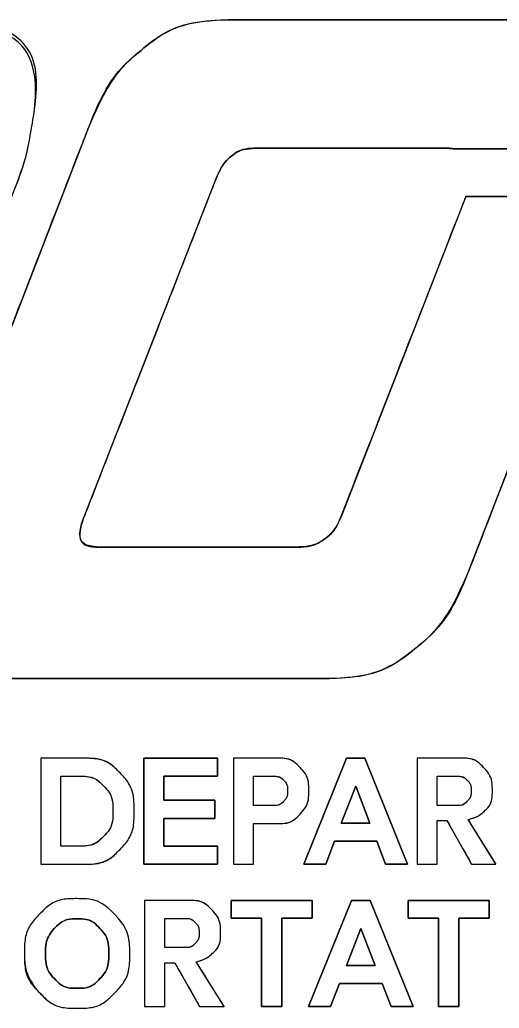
# Model space of a CAD drawing. Extents: x -819161 to 80911, y -6604 to 768454.
# Drawn here: x 79721.96 to 79738.56, y -3936.79 to -3902.56 of the extents above; entities that cross this region are included whole.
import ezdxf

# ---------------------------------------------------------------- set-up
doc = ezdxf.new("R2010")
doc.units = 0
doc.layers.add('R_Draft', color=7, linetype='Continuous')

msp = doc.modelspace()

# ---------------------------------------------------------------- linework, layer by layer
at = {"layer": 'R_Draft'}
for p, q in [((79741.025, -3902.56), (79729.668, -3902.56)), ((79724.248, -3906.536), (79718.493, -3921.399)), ((79730.299, -3907.008), (79736.668, -3907.008)), ((79724.222, -3919.681), (79728.651, -3908.323)), ((79731.3, -3920.827), (79724.93, -3920.827)), ((79720.825, -3925.376), (79732.182, -3925.376)), ((79728.811, -3928.762), (79728.811, -3928.136)), ((79726.954, -3928.762), (79728.811, -3928.762)), ((79726.954, -3931.18), (79726.954, -3930.218)), ((79726.252, -3931.804), (79728.811, -3931.804)), ((79732.081, -3933.679), (79732.081, -3933.061)), ((79738.214, -3933.679), (79738.214, -3933.061)), ((79730.326, -3933.679), (79730.326, -3936.729)), ((79736.458, -3936.729), (79737.163, -3936.729))]:
    msp.add_line(p, q, dxfattribs=at)
for points in [[(79736.976, -3907.026), (79743.168, -3907.026), (79743.357, -3906.536)], [(79737.602, -3921.399), (79742.527, -3908.68), (79737.41, -3908.68), (79733.119, -3919.681)], [(79724.212, -3928.136), (79722.69, -3928.136), (79722.69, -3931.804), (79724.212, -3931.804)], [(79724.212, -3928.136), (79722.69, -3928.136), (79722.69, -3931.804), (79724.212, -3931.804)], [(79726.252, -3928.136), (79728.811, -3928.136), (79728.811, -3928.762), (79726.954, -3928.762), (79726.954, -3929.592), (79728.71, -3929.592), (79728.71, -3930.218), (79726.954, -3930.218), (79726.954, -3931.18), (79728.811, -3931.18), (79728.811, -3931.804), (79726.252, -3931.804), (79726.252, -3928.136)], [(79726.954, -3931.18), (79726.954, -3930.218), (79728.71, -3930.218), (79728.71, -3929.592), (79726.954, -3929.592), (79726.954, -3928.762), (79728.811, -3928.762), (79728.811, -3928.136), (79726.252, -3928.136), (79726.252, -3931.804), (79728.811, -3931.804), (79728.811, -3931.18), (79726.954, -3931.18)], [(79728.811, -3928.136), (79726.252, -3928.136), (79726.252, -3931.804)], [(79730.92, -3928.136), (79729.363, -3928.136), (79729.363, -3931.804), (79730.058, -3931.804), (79730.058, -3930.397), (79730.92, -3930.397)], [(79730.92, -3928.136), (79729.363, -3928.136), (79729.363, -3931.804), (79730.058, -3931.804), (79730.058, -3930.397), (79730.92, -3930.397)], [(79733.272, -3928.136), (79733.907, -3928.136), (79735.384, -3931.804), (79734.626, -3931.804), (79734.321, -3931.01), (79732.858, -3931.01), (79732.552, -3931.804), (79731.794, -3931.804), (79733.272, -3928.136)], [(79734.321, -3931.01), (79734.626, -3931.804), (79735.384, -3931.804), (79733.907, -3928.136), (79733.272, -3928.136), (79731.794, -3931.804), (79732.552, -3931.804), (79732.858, -3931.01), (79734.321, -3931.01)], [(79734.321, -3931.01), (79734.626, -3931.804), (79735.384, -3931.804), (79733.907, -3928.136), (79733.272, -3928.136), (79731.794, -3931.804), (79732.552, -3931.804), (79732.858, -3931.01), (79734.321, -3931.01)], [(79737.275, -3928.136), (79735.719, -3928.136), (79735.719, -3931.804), (79736.414, -3931.804), (79736.414, -3930.296), (79736.753, -3930.296), (79737.605, -3931.804), (79738.45, -3931.804), (79737.492, -3930.26)], [(79737.275, -3928.136), (79735.719, -3928.136), (79735.719, -3931.804), (79736.414, -3931.804), (79736.414, -3930.296), (79736.753, -3930.296), (79737.605, -3931.804), (79738.45, -3931.804), (79737.492, -3930.26)], [(79724.054, -3931.178), (79723.387, -3931.178), (79723.387, -3928.757), (79724.054, -3928.757)], [(79724.054, -3931.178), (79723.387, -3931.178), (79723.387, -3928.757), (79724.054, -3928.757)], [(79728.71, -3929.592), (79726.954, -3929.592), (79726.954, -3928.762)], [(79730.768, -3929.771), (79730.058, -3929.771), (79730.058, -3928.759), (79730.768, -3928.759)], [(79730.768, -3929.771), (79730.058, -3929.771), (79730.058, -3928.759), (79730.768, -3928.759)], [(79737.124, -3929.771), (79736.414, -3929.771), (79736.414, -3928.759), (79737.124, -3928.759)], [(79737.124, -3929.771), (79736.414, -3929.771), (79736.414, -3928.759), (79737.124, -3928.759)], [(79733.592, -3929.106), (79733.093, -3930.384), (79734.082, -3930.384), (79733.592, -3929.106)], [(79734.082, -3930.384), (79733.093, -3930.384), (79733.592, -3929.106), (79734.082, -3930.384)], [(79734.082, -3930.384), (79733.093, -3930.384), (79733.592, -3929.106), (79734.082, -3930.384)], [(79726.954, -3930.218), (79728.71, -3930.218), (79728.71, -3929.592)], [(79728.811, -3931.804), (79728.811, -3931.18), (79726.954, -3931.18)], [(79727.852, -3933.061), (79726.279, -3933.061), (79726.279, -3936.729), (79726.981, -3936.729), (79726.981, -3935.221), (79727.324, -3935.221), (79728.185, -3936.729), (79729.039, -3936.729), (79728.071, -3935.185)], [(79727.852, -3933.061), (79726.279, -3933.061), (79726.279, -3936.729), (79726.981, -3936.729), (79726.981, -3935.221), (79727.324, -3935.221), (79728.185, -3936.729), (79729.039, -3936.729), (79728.071, -3935.185)], [(79729.28, -3933.061), (79732.081, -3933.061), (79732.081, -3933.679), (79731.031, -3933.679), (79731.031, -3936.729), (79730.326, -3936.729), (79730.326, -3933.679), (79729.28, -3933.679), (79729.28, -3933.061)], [(79731.031, -3933.679), (79732.081, -3933.679), (79732.081, -3933.061), (79729.28, -3933.061), (79729.28, -3933.679), (79730.326, -3933.679), (79730.326, -3936.729), (79731.031, -3936.729), (79731.031, -3933.679)], [(79732.081, -3933.061), (79729.28, -3933.061), (79729.28, -3933.679), (79730.326, -3933.679)], [(79733.45, -3933.061), (79734.091, -3933.061), (79735.584, -3936.729), (79734.818, -3936.729), (79734.51, -3935.935), (79733.031, -3935.935), (79732.722, -3936.729), (79731.956, -3936.729), (79733.45, -3933.061)], [(79734.51, -3935.935), (79734.818, -3936.729), (79735.584, -3936.729), (79734.091, -3933.061), (79733.45, -3933.061), (79731.956, -3936.729), (79732.722, -3936.729), (79733.031, -3935.935), (79734.51, -3935.935)], [(79734.51, -3935.935), (79734.818, -3936.729), (79735.584, -3936.729), (79734.091, -3933.061), (79733.45, -3933.061), (79731.956, -3936.729), (79732.722, -3936.729), (79733.031, -3935.935), (79734.51, -3935.935)], [(79735.412, -3933.061), (79738.214, -3933.061), (79738.214, -3933.679), (79737.163, -3933.679), (79737.163, -3936.729), (79736.458, -3936.729), (79736.458, -3933.679), (79735.412, -3933.679), (79735.412, -3933.061)], [(79736.458, -3936.729), (79737.163, -3936.729), (79737.163, -3933.679), (79738.214, -3933.679), (79738.214, -3933.061), (79735.412, -3933.061), (79735.412, -3933.679), (79736.458, -3933.679), (79736.458, -3936.729)], [(79738.214, -3933.061), (79735.412, -3933.061), (79735.412, -3933.679)], [(79727.699, -3934.696), (79726.981, -3934.696), (79726.981, -3933.684), (79727.699, -3933.684)], [(79727.699, -3934.696), (79726.981, -3934.696), (79726.981, -3933.684), (79727.699, -3933.684)], [(79730.326, -3936.729), (79731.031, -3936.729), (79731.031, -3933.679), (79732.081, -3933.679)], [(79735.412, -3933.679), (79736.458, -3933.679), (79736.458, -3936.729)], [(79737.163, -3936.729), (79737.163, -3933.679), (79738.214, -3933.679)], [(79733.773, -3934.031), (79733.27, -3935.309), (79734.269, -3935.309), (79733.773, -3934.031)], [(79734.269, -3935.309), (79733.27, -3935.309), (79733.773, -3934.031), (79734.269, -3935.309)], [(79734.269, -3935.309), (79733.27, -3935.309), (79733.773, -3934.031), (79734.269, -3935.309)]]:
    msp.add_lwpolyline(points, dxfattribs=at)
for points, degree in [([(79696.019, -3925.376), (79696.019, -3925.376), (79702.494, -3908.727), (79702.494, -3908.727), (79702.494, -3908.727), (79707.549, -3908.727), (79707.549, -3908.727), (79707.549, -3908.727), (79702.803, -3920.928), (79702.803, -3920.928), (79702.803, -3920.928), (79709.982, -3920.928), (79709.982, -3920.928), (79711.173, -3920.928), (79712.054, -3920.198), (79712.626, -3918.737), (79712.626, -3918.737), (79716.325, -3909.233), (79716.325, -3909.233), (79716.439, -3908.963), (79716.519, -3908.705), (79716.562, -3908.458), (79716.729, -3907.514), (79716.328, -3907.042), (79715.363, -3907.042), (79715.363, -3907.042), (79699.106, -3907.042), (79699.106, -3907.042), (79699.106, -3907.042), (79701.206, -3902.56), (79701.206, -3902.56), (79701.206, -3902.56), (79718.04, -3902.56), (79718.04, -3902.56), (79721.365, -3902.56), (79722.79, -3903.908), (79722.315, -3906.604), (79722.216, -3907.166), (79722.043, -3907.761), (79721.798, -3908.39), (79721.798, -3908.39), (79717.438, -3919.546), (79717.438, -3919.546), (79716.697, -3921.456), (79715.643, -3922.905), (79714.278, -3923.894), (79712.913, -3924.883), (79711.22, -3925.376), (79709.197, -3925.376), (79709.197, -3925.376), (79696.019, -3925.376), (79696.019, -3925.376)], 3), ([(79737.41, -3908.68), (79737.41, -3908.68), (79733.119, -3919.681), (79733.119, -3919.681), (79732.958, -3920.085), (79732.749, -3920.377), (79732.493, -3920.557), (79732.237, -3920.737), (79731.839, -3920.827), (79731.3, -3920.827), (79731.3, -3920.827), (79724.93, -3920.827), (79724.93, -3920.827), (79724.278, -3920.827), (79723.994, -3920.591), (79724.077, -3920.119), (79724.089, -3920.051), (79724.137, -3919.906), (79724.222, -3919.681), (79724.222, -3919.681), (79728.651, -3908.323), (79728.651, -3908.323), (79728.854, -3907.806), (79729.068, -3907.458), (79729.29, -3907.278), (79729.513, -3907.098), (79729.849, -3907.008), (79730.299, -3907.008), (79730.299, -3907.008), (79736.668, -3907.008), (79736.668, -3907.008), (79736.781, -3907.008), (79736.882, -3907.015), (79736.976, -3907.026), (79736.976, -3907.026), (79743.168, -3907.026), (79743.168, -3907.026), (79743.168, -3907.026), (79743.357, -3906.536), (79743.357, -3906.536), (79743.45, -3906.267), (79743.534, -3906.009), (79743.612, -3905.761), (79743.69, -3905.514), (79743.748, -3905.279), (79743.787, -3905.054), (79743.938, -3904.2), (79743.802, -3903.571), (79743.379, -3903.166), (79742.955, -3902.762), (79742.171, -3902.56), (79741.025, -3902.56), (79741.025, -3902.56), (79729.668, -3902.56), (79729.668, -3902.56), (79728.206, -3902.56), (79727.071, -3902.885), (79726.259, -3903.537), (79725.448, -3904.189), (79724.777, -3905.188), (79724.248, -3906.536), (79724.248, -3906.536), (79718.493, -3921.399), (79718.493, -3921.399), (79718.255, -3921.984), (79718.098, -3922.49), (79718.023, -3922.916), (79717.876, -3923.748), (79718.02, -3924.366), (79718.455, -3924.77), (79718.889, -3925.174), (79719.679, -3925.376), (79720.825, -3925.376), (79720.825, -3925.376), (79732.182, -3925.376), (79732.182, -3925.376), (79733.62, -3925.376), (79734.751, -3925.051), (79735.574, -3924.399), (79736.396, -3923.748), (79737.072, -3922.748), (79737.602, -3921.399), (79737.602, -3921.399), (79742.527, -3908.68), (79742.527, -3908.68), (79742.527, -3908.68), (79737.41, -3908.68), (79737.41, -3908.68)], 3), ([(79721.798, -3908.39), (79722.043, -3907.761), (79722.216, -3907.166), (79722.315, -3906.604), (79722.79, -3903.908), (79721.365, -3902.56), (79718.04, -3902.56)], 3), ([(79729.668, -3902.56), (79728.206, -3902.56), (79727.071, -3902.885), (79726.259, -3903.537), (79725.448, -3904.189), (79724.777, -3905.188), (79724.248, -3906.536)], 3), ([(79728.651, -3908.323), (79728.854, -3907.806), (79729.068, -3907.458), (79729.29, -3907.278), (79729.513, -3907.098), (79729.849, -3907.008), (79730.299, -3907.008)], 3), ([(79736.668, -3907.008), (79736.781, -3907.008), (79736.882, -3907.015), (79736.976, -3907.026)], 2), ([(79724.93, -3920.827), (79724.278, -3920.827), (79723.994, -3920.591), (79724.077, -3920.119), (79724.089, -3920.051), (79724.137, -3919.906), (79724.222, -3919.681)], 3), ([(79733.119, -3919.681), (79732.958, -3920.085), (79732.749, -3920.377), (79732.493, -3920.557), (79732.237, -3920.737), (79731.839, -3920.827), (79731.3, -3920.827)], 3), ([(79732.182, -3925.376), (79733.62, -3925.376), (79734.751, -3925.051), (79735.574, -3924.399), (79736.396, -3923.748), (79737.072, -3922.748), (79737.602, -3921.399)], 3), ([(79722.69, -3928.136), (79722.69, -3928.136), (79724.212, -3928.136), (79724.212, -3928.136), (79724.698, -3928.136), (79725.105, -3928.306), (79725.431, -3928.645), (79725.757, -3928.985), (79725.921, -3929.426), (79725.921, -3929.969), (79725.921, -3930.511), (79725.757, -3930.952), (79725.431, -3931.293), (79725.105, -3931.634), (79724.698, -3931.804), (79724.212, -3931.804), (79724.212, -3931.804), (79722.69, -3931.804), (79722.69, -3931.804), (79722.69, -3931.804), (79722.69, -3928.136), (79722.69, -3928.136)], 3), ([(79724.212, -3931.804), (79724.698, -3931.804), (79725.105, -3931.634), (79725.431, -3931.293), (79725.757, -3930.952), (79725.921, -3930.511), (79725.921, -3929.969), (79725.921, -3929.426), (79725.757, -3928.985), (79725.431, -3928.645), (79725.105, -3928.306), (79724.698, -3928.136), (79724.212, -3928.136)], 3), ([(79724.212, -3931.804), (79724.698, -3931.804), (79725.105, -3931.634), (79725.431, -3931.293), (79725.757, -3930.952), (79725.921, -3930.511), (79725.921, -3929.969), (79725.921, -3929.426), (79725.757, -3928.985), (79725.431, -3928.645), (79725.105, -3928.306), (79724.698, -3928.136), (79724.212, -3928.136)], 3), ([(79729.363, -3928.136), (79729.363, -3928.136), (79730.92, -3928.136), (79730.92, -3928.136), (79731.215, -3928.136), (79731.463, -3928.243), (79731.665, -3928.456), (79731.867, -3928.67), (79731.969, -3928.938), (79731.969, -3929.261), (79731.969, -3929.583), (79731.867, -3929.853), (79731.665, -3930.071), (79731.463, -3930.288), (79731.215, -3930.397), (79730.92, -3930.397), (79730.92, -3930.397), (79730.058, -3930.397), (79730.058, -3930.397), (79730.058, -3930.397), (79730.058, -3931.804), (79730.058, -3931.804), (79730.058, -3931.804), (79729.363, -3931.804), (79729.363, -3931.804), (79729.363, -3931.804), (79729.363, -3928.136), (79729.363, -3928.136)], 3), ([(79730.92, -3930.397), (79731.215, -3930.397), (79731.463, -3930.288), (79731.665, -3930.071), (79731.867, -3929.853), (79731.969, -3929.583), (79731.969, -3929.261), (79731.969, -3928.938), (79731.867, -3928.67), (79731.665, -3928.456), (79731.463, -3928.243), (79731.215, -3928.136), (79730.92, -3928.136)], 3), ([(79730.92, -3930.397), (79731.215, -3930.397), (79731.463, -3930.288), (79731.665, -3930.071), (79731.867, -3929.853), (79731.969, -3929.583), (79731.969, -3929.261), (79731.969, -3928.938), (79731.867, -3928.67), (79731.665, -3928.456), (79731.463, -3928.243), (79731.215, -3928.136), (79730.92, -3928.136)], 3), ([(79736.753, -3930.296), (79736.753, -3930.296), (79736.414, -3930.296), (79736.414, -3930.296), (79736.414, -3930.296), (79736.414, -3931.804), (79736.414, -3931.804), (79736.414, -3931.804), (79735.719, -3931.804), (79735.719, -3931.804), (79735.719, -3931.804), (79735.719, -3928.136), (79735.719, -3928.136), (79735.719, -3928.136), (79737.275, -3928.136), (79737.275, -3928.136), (79737.571, -3928.136), (79737.819, -3928.243), (79738.021, -3928.456), (79738.223, -3928.668), (79738.324, -3928.937), (79738.324, -3929.261), (79738.324, -3929.566), (79738.225, -3929.808), (79738.026, -3929.988), (79737.895, -3930.107), (79737.716, -3930.197), (79737.492, -3930.26), (79737.492, -3930.26), (79738.45, -3931.804), (79738.45, -3931.804), (79738.45, -3931.804), (79737.605, -3931.804), (79737.605, -3931.804), (79737.605, -3931.804), (79736.753, -3930.296), (79736.753, -3930.296)], 3), ([(79737.492, -3930.26), (79737.716, -3930.197), (79737.895, -3930.107), (79738.026, -3929.988), (79738.225, -3929.808), (79738.324, -3929.566), (79738.324, -3929.261), (79738.324, -3928.937), (79738.223, -3928.668), (79738.021, -3928.456), (79737.819, -3928.243), (79737.571, -3928.136), (79737.275, -3928.136)], 3), ([(79737.492, -3930.26), (79737.716, -3930.197), (79737.895, -3930.107), (79738.026, -3929.988), (79738.225, -3929.808), (79738.324, -3929.566), (79738.324, -3929.261), (79738.324, -3928.937), (79738.223, -3928.668), (79738.021, -3928.456), (79737.819, -3928.243), (79737.571, -3928.136), (79737.275, -3928.136)], 3), ([(79723.387, -3928.757), (79723.387, -3928.757), (79723.387, -3931.178), (79723.387, -3931.178), (79723.387, -3931.178), (79724.054, -3931.178), (79724.054, -3931.178), (79724.374, -3931.178), (79724.643, -3931.067), (79724.861, -3930.846), (79725.078, -3930.624), (79725.187, -3930.332), (79725.187, -3929.97), (79725.187, -3929.608), (79725.078, -3929.315), (79724.861, -3929.091), (79724.643, -3928.868), (79724.374, -3928.757), (79724.054, -3928.757), (79724.054, -3928.757), (79723.387, -3928.757), (79723.387, -3928.757)], 3), ([(79724.054, -3928.757), (79724.374, -3928.757), (79724.643, -3928.868), (79724.861, -3929.091), (79725.078, -3929.315), (79725.187, -3929.608), (79725.187, -3929.97), (79725.187, -3930.332), (79725.078, -3930.624), (79724.861, -3930.846), (79724.643, -3931.067), (79724.374, -3931.178), (79724.054, -3931.178)], 3), ([(79724.054, -3928.757), (79724.374, -3928.757), (79724.643, -3928.868), (79724.861, -3929.091), (79725.078, -3929.315), (79725.187, -3929.608), (79725.187, -3929.97), (79725.187, -3930.332), (79725.078, -3930.624), (79724.861, -3930.846), (79724.643, -3931.067), (79724.374, -3931.178), (79724.054, -3931.178)], 3), ([(79730.058, -3928.759), (79730.058, -3928.759), (79730.058, -3929.771), (79730.058, -3929.771), (79730.058, -3929.771), (79730.768, -3929.771), (79730.768, -3929.771), (79730.898, -3929.771), (79731.008, -3929.723), (79731.099, -3929.627), (79731.189, -3929.531), (79731.235, -3929.409), (79731.235, -3929.26), (79731.235, -3929.111), (79731.189, -3928.99), (79731.099, -3928.897), (79731.008, -3928.805), (79730.898, -3928.759), (79730.768, -3928.759), (79730.768, -3928.759), (79730.058, -3928.759), (79730.058, -3928.759)], 3), ([(79730.768, -3928.759), (79730.898, -3928.759), (79731.008, -3928.805), (79731.099, -3928.897), (79731.189, -3928.99), (79731.235, -3929.111), (79731.235, -3929.26), (79731.235, -3929.409), (79731.189, -3929.531), (79731.099, -3929.627), (79731.008, -3929.723), (79730.898, -3929.771), (79730.768, -3929.771)], 3), ([(79730.768, -3928.759), (79730.898, -3928.759), (79731.008, -3928.805), (79731.099, -3928.897), (79731.189, -3928.99), (79731.235, -3929.111), (79731.235, -3929.26), (79731.235, -3929.409), (79731.189, -3929.531), (79731.099, -3929.627), (79731.008, -3929.723), (79730.898, -3929.771), (79730.768, -3929.771)], 3), ([(79736.414, -3928.759), (79736.414, -3928.759), (79736.414, -3929.771), (79736.414, -3929.771), (79736.414, -3929.771), (79737.124, -3929.771), (79737.124, -3929.771), (79737.254, -3929.771), (79737.364, -3929.723), (79737.455, -3929.627), (79737.545, -3929.531), (79737.591, -3929.409), (79737.591, -3929.26), (79737.591, -3929.111), (79737.545, -3928.99), (79737.455, -3928.897), (79737.364, -3928.805), (79737.254, -3928.759), (79737.124, -3928.759), (79737.124, -3928.759), (79736.414, -3928.759), (79736.414, -3928.759)], 3), ([(79737.124, -3928.759), (79737.254, -3928.759), (79737.364, -3928.805), (79737.455, -3928.897), (79737.545, -3928.99), (79737.591, -3929.111), (79737.591, -3929.26), (79737.591, -3929.409), (79737.545, -3929.531), (79737.455, -3929.627), (79737.364, -3929.723), (79737.254, -3929.771), (79737.124, -3929.771)], 3), ([(79737.124, -3928.759), (79737.254, -3928.759), (79737.364, -3928.805), (79737.455, -3928.897), (79737.545, -3928.99), (79737.591, -3929.111), (79737.591, -3929.26), (79737.591, -3929.409), (79737.545, -3929.531), (79737.455, -3929.627), (79737.364, -3929.723), (79737.254, -3929.771), (79737.124, -3929.771)], 3), ([(79725.247, -3933.547), (79725.595, -3933.902), (79725.77, -3934.353), (79725.77, -3934.9), (79725.77, -3935.447), (79725.597, -3935.899), (79725.253, -3936.257), (79724.909, -3936.615), (79724.474, -3936.794), (79723.951, -3936.794), (79723.427, -3936.794), (79722.992, -3936.615), (79722.644, -3936.257), (79722.296, -3935.899), (79722.122, -3935.447), (79722.122, -3934.9), (79722.122, -3934.353), (79722.296, -3933.9), (79722.644, -3933.539), (79722.992, -3933.179), (79723.427, -3932.999), (79723.951, -3932.999), (79724.474, -3932.999), (79724.906, -3933.181), (79725.247, -3933.547)], 3), ([(79725.247, -3933.547), (79724.906, -3933.181), (79724.474, -3932.999), (79723.951, -3932.999), (79723.427, -3932.999), (79722.992, -3933.179), (79722.644, -3933.539), (79722.296, -3933.9), (79722.122, -3934.353), (79722.122, -3934.9), (79722.122, -3935.297), (79722.214, -3935.644), (79722.397, -3935.942)], 3), ([(79725.247, -3933.547), (79724.906, -3933.181), (79724.474, -3932.999), (79723.951, -3932.999), (79723.427, -3932.999), (79722.992, -3933.179), (79722.644, -3933.539), (79722.296, -3933.9), (79722.122, -3934.353), (79722.122, -3934.9), (79722.122, -3935.297), (79722.214, -3935.644), (79722.397, -3935.942)], 3), ([(79727.324, -3935.221), (79727.324, -3935.221), (79726.981, -3935.221), (79726.981, -3935.221), (79726.981, -3935.221), (79726.981, -3936.729), (79726.981, -3936.729), (79726.981, -3936.729), (79726.279, -3936.729), (79726.279, -3936.729), (79726.279, -3936.729), (79726.279, -3933.061), (79726.279, -3933.061), (79726.279, -3933.061), (79727.852, -3933.061), (79727.852, -3933.061), (79728.15, -3933.061), (79728.402, -3933.168), (79728.606, -3933.381), (79728.81, -3933.594), (79728.912, -3933.862), (79728.912, -3934.186), (79728.912, -3934.491), (79728.812, -3934.734), (79728.611, -3934.913), (79728.478, -3935.032), (79728.298, -3935.122), (79728.071, -3935.185), (79728.071, -3935.185), (79729.039, -3936.729), (79729.039, -3936.729), (79729.039, -3936.729), (79728.185, -3936.729), (79728.185, -3936.729), (79728.185, -3936.729), (79727.324, -3935.221), (79727.324, -3935.221)], 3), ([(79728.071, -3935.185), (79728.298, -3935.122), (79728.478, -3935.032), (79728.611, -3934.913), (79728.812, -3934.734), (79728.912, -3934.491), (79728.912, -3934.186), (79728.912, -3933.862), (79728.81, -3933.594), (79728.606, -3933.381), (79728.402, -3933.168), (79728.15, -3933.061), (79727.852, -3933.061)], 3), ([(79728.071, -3935.185), (79728.298, -3935.122), (79728.478, -3935.032), (79728.611, -3934.913), (79728.812, -3934.734), (79728.912, -3934.491), (79728.912, -3934.186), (79728.912, -3933.862), (79728.81, -3933.594), (79728.606, -3933.381), (79728.402, -3933.168), (79728.15, -3933.061), (79727.852, -3933.061)], 3), ([(79722.397, -3935.942), (79722.466, -3936.054), (79722.549, -3936.159), (79722.644, -3936.257), (79722.992, -3936.615), (79723.427, -3936.794), (79723.951, -3936.794), (79724.474, -3936.794), (79724.909, -3936.615), (79725.253, -3936.257), (79725.597, -3935.899), (79725.77, -3935.447), (79725.77, -3934.9), (79725.77, -3934.353), (79725.595, -3933.902), (79725.247, -3933.547)], 3), ([(79722.397, -3935.942), (79722.466, -3936.054), (79722.549, -3936.159), (79722.644, -3936.257), (79722.992, -3936.615), (79723.427, -3936.794), (79723.951, -3936.794), (79724.474, -3936.794), (79724.909, -3936.615), (79725.253, -3936.257), (79725.597, -3935.899), (79725.77, -3935.447), (79725.77, -3934.9), (79725.77, -3934.353), (79725.595, -3933.902), (79725.247, -3933.547)], 3), ([(79723.156, -3934.033), (79722.953, -3934.256), (79722.852, -3934.545), (79722.852, -3934.9), (79722.852, -3935.255), (79722.954, -3935.545), (79723.158, -3935.768), (79723.362, -3935.991), (79723.625, -3936.103), (79723.946, -3936.103), (79724.267, -3936.103), (79724.53, -3935.991), (79724.735, -3935.768), (79724.94, -3935.545), (79725.043, -3935.255), (79725.043, -3934.9), (79725.043, -3934.545), (79724.94, -3934.255), (79724.735, -3934.032), (79724.53, -3933.809), (79724.267, -3933.697), (79723.946, -3933.697), (79723.625, -3933.697), (79723.361, -3933.809), (79723.156, -3934.033)], 3), ([(79723.156, -3934.033), (79723.361, -3933.809), (79723.625, -3933.697), (79723.946, -3933.697), (79724.267, -3933.697), (79724.53, -3933.809), (79724.735, -3934.032), (79724.94, -3934.255), (79725.043, -3934.545), (79725.043, -3934.9), (79725.043, -3935.255), (79724.94, -3935.545), (79724.735, -3935.768), (79724.53, -3935.991), (79724.267, -3936.103), (79723.946, -3936.103), (79723.625, -3936.103), (79723.362, -3935.991), (79723.158, -3935.768), (79722.954, -3935.545), (79722.852, -3935.255), (79722.852, -3934.9), (79722.852, -3934.545), (79722.953, -3934.256), (79723.156, -3934.033)], 3), ([(79723.156, -3934.033), (79723.361, -3933.809), (79723.625, -3933.697), (79723.946, -3933.697), (79724.267, -3933.697), (79724.53, -3933.809), (79724.735, -3934.032), (79724.94, -3934.255), (79725.043, -3934.545), (79725.043, -3934.9), (79725.043, -3935.255), (79724.94, -3935.545), (79724.735, -3935.768), (79724.53, -3935.991), (79724.267, -3936.103), (79723.946, -3936.103), (79723.625, -3936.103), (79723.362, -3935.991), (79723.158, -3935.768), (79722.954, -3935.545), (79722.852, -3935.255), (79722.852, -3934.9), (79722.852, -3934.545), (79722.953, -3934.256), (79723.156, -3934.033)], 3), ([(79726.981, -3933.684), (79726.981, -3933.684), (79726.981, -3934.696), (79726.981, -3934.696), (79726.981, -3934.696), (79727.699, -3934.696), (79727.699, -3934.696), (79727.83, -3934.696), (79727.941, -3934.648), (79728.033, -3934.552), (79728.125, -3934.456), (79728.171, -3934.334), (79728.171, -3934.185), (79728.171, -3934.036), (79728.125, -3933.915), (79728.033, -3933.822), (79727.941, -3933.73), (79727.83, -3933.684), (79727.699, -3933.684), (79727.699, -3933.684), (79726.981, -3933.684), (79726.981, -3933.684)], 3), ([(79727.699, -3933.684), (79727.83, -3933.684), (79727.941, -3933.73), (79728.033, -3933.822), (79728.125, -3933.915), (79728.171, -3934.036), (79728.171, -3934.185), (79728.171, -3934.334), (79728.125, -3934.456), (79728.033, -3934.552), (79727.941, -3934.648), (79727.83, -3934.696), (79727.699, -3934.696)], 3), ([(79727.699, -3933.684), (79727.83, -3933.684), (79727.941, -3933.73), (79728.033, -3933.822), (79728.125, -3933.915), (79728.171, -3934.036), (79728.171, -3934.185), (79728.171, -3934.334), (79728.125, -3934.456), (79728.033, -3934.552), (79727.941, -3934.648), (79727.83, -3934.696), (79727.699, -3934.696)], 3)]:
    msp.add_open_spline(points, degree=degree, dxfattribs=at)

doc.saveas('drawing.dxf')
